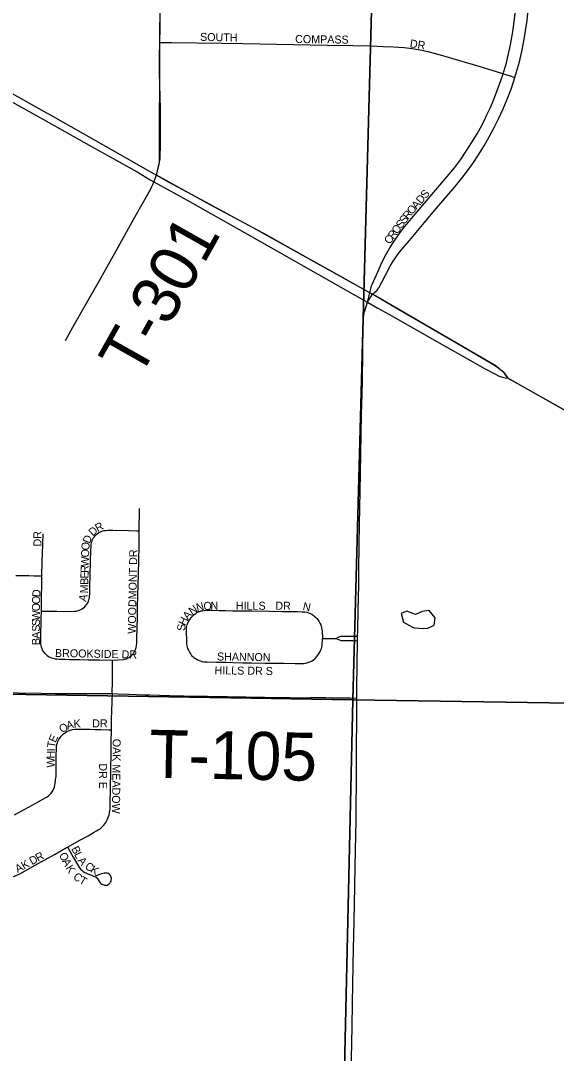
# Model space of a CAD drawing. Extents: x 1443599 to 1910620, y 1028088 to 1361369.
# Drawn here: x 1668612 to 1671958, y 1288005 to 1294458 of the extents above; entities that cross this region are included whole.
import ezdxf

# ---------------------------------------------------------------- set-up
doc = ezdxf.new("R2010")
doc.units = 0
for name, color, linetype in [('GM_X_City_Street', 7, 'Continuous'), ('GM_X_City_Street_Text', 7, 'Continuous'), ('GM_X_Corporation', 7, 'Continuous'), ('GM_X_Minor_Lake', 7, 'Continuous'), ('GM_X_Section', 7, 'Continuous'), ('GM_X_Township_Road', 7, 'Continuous'), ('GM_X_Township_Road_Text', 7, 'Continuous'), ('GM_X_Township_Subdivision', 7, 'Continuous'), ('GM_X_Township_Subdivision_Text', 7, 'Continuous'), ('GM_X_US_Route', 7, 'Continuous')]:
    doc.layers.add(name, color=color, linetype=linetype)

msp = doc.modelspace()

# ---------------------------------------------------------------- linework, layer by layer
at = {"layer": 'GM_X_City_Street'}
for points in [[(1671625, 1294126.2), (1671631.7, 1294146.8), (1671645.7, 1294194.1), (1671657.8, 1294242), (1671671.2, 1294306.4), (1671685.6, 1294387.4), (1671695, 1294452.5), (1671700.4, 1294501.5), (1671704.2, 1294550.7), (1671707.5, 1294616.4), (1671711.4, 1294764.1), (1671719.5, 1294982.1), (1671722, 1295087)], [(1671699.3, 1294103.3), (1671709.7, 1294137.9), (1671726.9, 1294201.1), (1671742.1, 1294264.7), (1671755.1, 1294328.8), (1671766, 1294393.4), (1671775.1, 1294458.2), (1671782.1, 1294523.2), (1671785.5, 1294572.1), (1671788.6, 1294653.9), (1671793.6, 1294867.1), (1671799.2, 1295063.8), (1671799.7, 1295085.1)], [(1669480.6, 1294321.5), (1669554.7, 1294320.7), (1669868, 1294316.7), (1669999.9, 1294314.2), (1670527.1, 1294305.7), (1670687.4, 1294302.6), (1670802.5, 1294299.6), (1670875.3, 1294296.5), (1670941.5, 1294293.9), (1671007.7, 1294289.1), (1671057.2, 1294283.5), (1671106.4, 1294275.4), (1671155.1, 1294265), (1671203.4, 1294253), (1671267.2, 1294234.9), (1671473, 1294172.7), (1671615.3, 1294129.1), (1671625, 1294126.2)], [(1670793.3, 1292758), (1670800.8, 1292790.5), (1670803.9, 1292801.8), (1670806.8, 1292809.7), (1670850.5, 1292907.2), (1670870.9, 1292951.7), (1670893.3, 1292995.3), (1670917.8, 1293037.7), (1670944.1, 1293079), (1670972.3, 1293119.1), (1671002, 1293158.1), (1671053.5, 1293221.7), (1671170.2, 1293359.3), (1671265.7, 1293472.1), (1671321.8, 1293538.3), (1671340.1, 1293562.3), (1671358.8, 1293587.5), (1671399.2, 1293649), (1671427.4, 1293694), (1671463.2, 1293751.6), (1671483.4, 1293788.7), (1671507.1, 1293832.9), (1671524.6, 1293869.5), (1671545.6, 1293915.8), (1671565, 1293961.2), (1671588.9, 1294022.4), (1671611.2, 1294084.3), (1671625, 1294126.2)], [(1670810.5, 1292748.2), (1670838, 1292774.1), (1670843.9, 1292780.6), (1670848.5, 1292788.2), (1670890, 1292868.2), (1670920.6, 1292923.8), (1670934.9, 1292947.7), (1670953.1, 1292975.1), (1670970.5, 1292999.8), (1670989.1, 1293023.7), (1671039.8, 1293084.2), (1671135.1, 1293196.8), (1671208.3, 1293285.3), (1671325.6, 1293422.4), (1671367.2, 1293473), (1671397.2, 1293511.8), (1671435.5, 1293564.8), (1671471.8, 1293619.2), (1671506.2, 1293674.9), (1671539, 1293731.5), (1671570, 1293789.2), (1671599, 1293847.9), (1671626.1, 1293907.5), (1671651.6, 1293967.8), (1671675, 1294028.8), (1671690.8, 1294075.2), (1671699.3, 1294103.3)], [(1671625, 1294126.2), (1671662.7, 1294114.5), (1671699.3, 1294103.3)], [(1670777.7, 1292698.7), (1670793.3, 1292758)], [(1670777.7, 1292698.7), (1670810.5, 1292748.2)]]:
    msp.add_lwpolyline(points, dxfattribs=at)
at = {"layer": 'GM_X_Corporation'}
msp.add_lwpolyline([(1677570.2, 1295437.3), (1677535.5, 1294170.3), (1676080.8, 1294197.2), (1676080.1, 1294111.8), (1674745.4, 1294146.1), (1674729.3, 1293599.7), (1673801.3, 1293632), (1673732.8, 1291044.5), (1672437, 1291780.5), (1672196.9, 1291917.2), (1671655.3, 1292223), (1671631.9, 1292256.2), (1671576.5, 1292303.1), (1670810.5, 1292748.2), (1670793.3, 1292758.1), (1670064.8, 1293163.9), (1669800.7, 1293305.8), (1669459.5, 1293492.3), (1669479.8, 1293573.2), (1669480.6, 1294321.5), (1669491.9, 1295592.7)], dxfattribs=at)
at = {"layer": 'GM_X_Minor_Lake'}
msp.add_line((1671072.5, 1290664.7), (1671125.5, 1290660.6), dxfattribs=at)
msp.add_lwpolyline([(1671125.5, 1290660.6), (1671155.9, 1290661.8), (1671194, 1290681.4), (1671200.6, 1290725.4), (1671163.3, 1290771.9), (1671119.4, 1290766.5), (1671077.2, 1290747), (1671023.6, 1290767.7), (1670989.5, 1290754.1), (1671002.8, 1290699.8), (1671060.2, 1290667), (1671072.5, 1290664.7)], dxfattribs=at)
at = {"layer": 'GM_X_Section'}
for points in [[(1665442.5, 1295692.2), (1670832.3, 1295599), (1670687.1, 1290213.8), (1665325.3, 1290300.7)], [(1670832.3, 1295599), (1676091.7, 1295467.2), (1676005.1, 1290133.3), (1670687.1, 1290213.8)], [(1665325.3, 1290300.7), (1670687.1, 1290213.8), (1670566.4, 1284868.4), (1665226.5, 1284945)], [(1670687.1, 1290213.8), (1676005.1, 1290133.3), (1675907.9, 1284755.6), (1670566.4, 1284868.4)]]:
    msp.add_lwpolyline(points, close=True, dxfattribs=at)
at = {"layer": 'GM_X_Township_Road'}
for points in [[(1669480.6, 1294321.5), (1669482.5, 1294413.7), (1669486, 1294609.3), (1669484.1, 1294694.3), (1669482.7, 1294803.9), (1669485.6, 1294984.6), (1669487.1, 1295231.2), (1669491, 1295444.8), (1669491.9, 1295592.7)], [(1669459.6, 1293492.3), (1669476.9, 1293561.7), (1669479.8, 1293573.2), (1669481.8, 1293584.8), (1669482.7, 1293595.3), (1669485.3, 1293696.4), (1669485.9, 1293824.2), (1669484.7, 1293907.3), (1669481.3, 1294055.5), (1669479.3, 1294136.9), (1669479.2, 1294233.3), (1669480.6, 1294321.5)], [(1669443.5, 1293450.3), (1669459.6, 1293492.3)], [(1669265.1, 1293121.3), (1669307.3, 1293196.3), (1669355.3, 1293282.6), (1669404, 1293368.6), (1669425.2, 1293407.8), (1669431.7, 1293421.1), (1669437.4, 1293434.2), (1669443.5, 1293450.3)], [(1668892, 1292459.7), (1668938.7, 1292542.2), (1669022.9, 1292691.9), (1669095.5, 1292818.6), (1669142.9, 1292901.1), (1669210.3, 1293024), (1669265.1, 1293121.3)], [(1670729.4, 1291311.3), (1670731.5, 1291414.5), (1670734.3, 1291627.8), (1670736.2, 1291752.6), (1670740.7, 1291995.5), (1670744.2, 1292130.1), (1670746.3, 1292202.3), (1670747.2, 1292255), (1670748.4, 1292340.4), (1670749, 1292422.5), (1670750.5, 1292520.9), (1670751.4, 1292566.6), (1670752.8, 1292599), (1670755.2, 1292621), (1670759.5, 1292638.6), (1670777.7, 1292698.7)], [(1670716.9, 1290610.7), (1670717.6, 1290646), (1670720.1, 1290780.6), (1670723.3, 1290928.4), (1670724.5, 1291030.3), (1670726.7, 1291178), (1670729.4, 1291311.3)], [(1670711, 1290224.8), (1670711.2, 1290291.5), (1670716.4, 1290583.4)], [(1670716.4, 1290583.4), (1670716.9, 1290610.7)], [(1668434.3, 1290260.3), (1668475.6, 1290259.8), (1668593.6, 1290257.7), (1668741.2, 1290255.3), (1668829.8, 1290253.8), (1668882.4, 1290253.6), (1668935.1, 1290253.5), (1669023.7, 1290253.3), (1669068.4, 1290253.3), (1669182.7, 1290252.5)], [(1669182.7, 1290252.5), (1669218.7, 1290251.1), (1669288.2, 1290248.9), (1669335.5, 1290247.4), (1669390.3, 1290245.4), (1669419.8, 1290244.3), (1669480.2, 1290243.1), (1669543.6, 1290240.5), (1669631.5, 1290238.3), (1669779.3, 1290235.7), (1669900.9, 1290234.3), (1670134.1, 1290229.5), (1670222.7, 1290228.7), (1670293.7, 1290227.4), (1670341.4, 1290226.9), (1670421.4, 1290228.3), (1670465.7, 1290228.1), (1670519.1, 1290227.4), (1670558.6, 1290226.9), (1670619.9, 1290226), (1670670.6, 1290225.4), (1670711, 1290224.8)], [(1670670.8, 1287548.5), (1670671.4, 1287572.3), (1670676.5, 1287870.9), (1670679.3, 1287972.7), (1670682.3, 1288169.7), (1670684.6, 1288320.7), (1670691.9, 1288665.3), (1670693.7, 1288734.2), (1670695.9, 1288832.7), (1670697.3, 1288934.5), (1670702.1, 1289170.8), (1670706.2, 1289367.7), (1670707.3, 1289462.9), (1670709.7, 1289785.5), (1670711, 1290224.8)]]:
    msp.add_lwpolyline(points, dxfattribs=at)
at = {"layer": 'GM_X_Township_Subdivision'}
for points in [[(1669353.2, 1291269.3), (1669355.1, 1291409.4)], [(1668741.4, 1290767.5), (1668756.7, 1290767.5), (1668838.9, 1290767.7), (1668930.9, 1290766.6), (1668947.7, 1290767.4), (1668957.9, 1290768.7), (1668968, 1290770.9), (1668977.7, 1290774.2), (1668987.2, 1290778.3), (1668996.3, 1290783.3), (1669004.7, 1290789.2), (1669012.5, 1290796), (1669019.7, 1290803.6), (1669025.9, 1290812), (1669031, 1290821), (1669035.2, 1290830.4), (1669038.7, 1290840.1), (1669041.2, 1290850.1), (1669042.8, 1290860.2), (1669043.8, 1290877), (1669045.1, 1290939.4), (1669046, 1290972.2), (1669047.1, 1291012.1), (1669048.4, 1291058.2), (1669049, 1291080.5), (1669050.2, 1291146.1), (1669051.4, 1291172.1), (1669052.8, 1291184.7), (1669055.3, 1291197.1), (1669058.1, 1291206.1), (1669061.5, 1291214.9), (1669065.8, 1291223.2), (1669070.8, 1291231.1), (1669076.6, 1291238.3), (1669083.2, 1291245), (1669090.4, 1291251.2), (1669098, 1291256.8), (1669106, 1291261.7), (1669114.4, 1291265.8), (1669123.2, 1291269), (1669132.2, 1291271.3), (1669141.5, 1291272.6), (1669157.6, 1291273.4), (1669186.9, 1291273.6), (1669285.2, 1291271.7), (1669338.5, 1291269.8), (1669353.2, 1291269.3)], [(1669185.9, 1290462.4), (1669254.1, 1290465), (1669263.3, 1290467.2), (1669272.2, 1290470.2), (1669280.7, 1290474), (1669288.8, 1290478.6), (1669296.5, 1290484), (1669303.6, 1290490.1), (1669310.2, 1290496.9), (1669316.2, 1290504.1), (1669321.4, 1290511.8), (1669325.8, 1290520), (1669329.2, 1290528.8), (1669332.8, 1290540.7), (1669335.2, 1290553.3), (1669337.1, 1290569.3), (1669338.2, 1290585.6), (1669340.5, 1290677.6), (1669341.4, 1290713.6), (1669341.4, 1290730.1), (1669342.5, 1290793.8), (1669343.7, 1290868), (1669347.3, 1290999.3), (1669352.1, 1291173.1), (1669353, 1291258.4), (1669353.2, 1291269.3)], [(1668745.1, 1290987.5), (1668746.5, 1291080.2), (1668748.1, 1291126.6), (1668750.3, 1291188.7), (1668752.5, 1291250.7)], [(1668582, 1290991.8), (1668615.2, 1290991.2), (1668663.5, 1290989.8), (1668696.9, 1290988.9), (1668736, 1290987.7), (1668745.1, 1290987.5)], [(1668741.4, 1290767.5), (1668741.7, 1290781.7), (1668742.8, 1290840.8), (1668744.6, 1290952.3), (1668745.1, 1290987.5)], [(1668762.8, 1290504.9), (1668754.6, 1290516), (1668749.4, 1290524.4), (1668745.3, 1290533.3), (1668742.3, 1290542.6), (1668740.2, 1290552.2), (1668738.9, 1290563.3), (1668737.5, 1290581.6), (1668737.3, 1290604.6), (1668740.5, 1290722.7), (1668741.4, 1290767.5)], [(1669646.7, 1290628.3), (1669646.9, 1290637.5), (1669647.2, 1290653.5), (1669648.5, 1290666.1), (1669650.4, 1290675.3), (1669653, 1290684.4), (1669657.5, 1290696.2), (1669663.1, 1290707.5), (1669669.8, 1290718.2), (1669677.5, 1290728.2), (1669686.1, 1290737.6), (1669695.3, 1290746.3), (1669705.3, 1290754), (1669713.3, 1290758.9), (1669721.6, 1290763.2), (1669730.4, 1290766.6), (1669739.3, 1290769.2), (1669748.6, 1290771), (1669761.3, 1290772.5), (1669780.6, 1290773.5), (1669806.6, 1290773.3), (1669850.9, 1290771.9), (1669891.6, 1290771.3), (1669937.6, 1290770.5), (1670055.7, 1290769), (1670166.8, 1290767.5), (1670245.9, 1290766.3), (1670340.9, 1290765.5), (1670370.2, 1290764.6), (1670386.1, 1290763.1), (1670398.5, 1290760.7), (1670410.6, 1290757.2), (1670422.2, 1290752.4), (1670430.6, 1290748.1), (1670438.6, 1290743.1), (1670446.1, 1290737.4), (1670453.1, 1290731.1), (1670461.8, 1290721.8), (1670469.8, 1290711.9), (1670476.9, 1290701.5), (1670481.5, 1290693.3), (1670486.6, 1290681.7), (1670489.6, 1290672.8), (1670491.8, 1290663.7), (1670493.7, 1290654.2), (1670494.8, 1290644.6), (1670496.4, 1290597)], [(1669646.7, 1290628.3), (1669647.1, 1290594), (1669647.3, 1290574.9), (1669648, 1290562.2), (1669649.2, 1290552.8), (1669651.3, 1290543.7), (1669654.2, 1290535), (1669659.7, 1290523.6), (1669669.1, 1290506.7), (1669674.3, 1290498.8), (1669680.1, 1290491.5), (1669686.7, 1290484.8), (1669693.8, 1290478.7), (1669704.1, 1290471.4), (1669715.1, 1290465.1), (1669726.6, 1290459.9), (1669735.5, 1290456.6), (1669744.6, 1290454.2), (1669757, 1290452.2), (1669776.4, 1290450.4), (1669835.1, 1290448.6), (1669894.1, 1290448.6), (1669939.4, 1290447.4), (1669999, 1290445.8), (1670053.6, 1290444.9), (1670140, 1290443.5), (1670228.6, 1290442.7), (1670258.1, 1290442.5), (1670326.9, 1290440.6), (1670369.4, 1290440), (1670381.5, 1290440.7), (1670391.3, 1290442.1), (1670400.4, 1290444.3), (1670412.4, 1290448.4), (1670424.2, 1290453.4), (1670432.5, 1290457.8), (1670440.3, 1290462.9), (1670447.6, 1290468.7), (1670454.5, 1290475.2), (1670460.8, 1290482.2), (1670468.5, 1290492.3), (1670477.3, 1290505.8), (1670483.5, 1290516.8), (1670487.3, 1290525.4), (1670490.4, 1290534.3), (1670492.7, 1290543.4), (1670494.2, 1290552.7), (1670496.4, 1290597)], [(1670496.4, 1290597), (1670579.7, 1290597.4)], [(1670579.7, 1290597.4), (1670605.5, 1290609.1), (1670608.3, 1290610.2), (1670611.4, 1290611), (1670614.9, 1290611.4), (1670618.6, 1290611.4), (1670631.5, 1290611.4), (1670651.2, 1290611.4), (1670685.5, 1290611), (1670716.9, 1290610.7)], [(1670579.7, 1290597.4), (1670604, 1290587.8), (1670607.9, 1290586.4), (1670611.8, 1290585.4), (1670614.7, 1290585.1), (1670618.2, 1290585), (1670634.8, 1290584.7), (1670663.7, 1290584.7), (1670686.7, 1290584.1), (1670716.4, 1290583.4)], [(1668762.8, 1290504.9), (1668770.3, 1290497), (1668778.5, 1290490.1), (1668786.5, 1290484.4), (1668795.1, 1290479.6), (1668804.4, 1290475.6), (1668813.6, 1290473.3), (1668826.5, 1290471), (1668839.5, 1290469.7), (1668852.6, 1290468.7), (1668888.7, 1290467.5), (1668918, 1290466.8), (1668941.1, 1290466.2), (1668980.6, 1290465.9), (1669033.1, 1290464.6), (1669069.3, 1290464.5), (1669105.2, 1290464.3), (1669185.9, 1290462.4)], [(1669182.7, 1290252.5), (1669182.9, 1290262.1), (1669184.9, 1290322.7), (1669185.1, 1290350.6), (1669185.4, 1290390.9), (1669185.6, 1290416.1), (1669185.9, 1290462.4)], [(1669182.7, 1290252.5), (1669178.1, 1290093.8), (1669177.1, 1290026.5)], [(1668573.3, 1289495.3), (1668615.1, 1289517.7), (1668638.1, 1289530.5), (1668707.2, 1289568.2), (1668770.2, 1289602.9), (1668778.2, 1289608), (1668785.7, 1289613.6), (1668792.6, 1289620), (1668801, 1289629.4), (1668808.7, 1289639.5), (1668815.3, 1289650.2), (1668819.4, 1289658.7), (1668822.6, 1289667.5), (1668825.9, 1289679.6), (1668828.1, 1289692.2), (1668830.1, 1289711.6), (1668831.3, 1289723.3), (1668832.9, 1289737.6), (1668833.9, 1289770.1), (1668834, 1289792.8), (1668833.3, 1289825.6), (1668833.8, 1289861.9), (1668835.1, 1289911.2), (1668836.3, 1289924.7), (1668838.2, 1289934.8), (1668841.2, 1289944.8), (1668845.1, 1289954.3), (1668851.1, 1289966.3), (1668858.1, 1289978), (1668864.4, 1289986.2), (1668871.5, 1289993.7), (1668878.2, 1290000.3), (1668892.6, 1290010.6), (1668901.3, 1290016.2), (1668910.7, 1290020.6), (1668923.7, 1290025), (1668936.8, 1290028.2), (1668950.2, 1290030.3), (1668963.7, 1290031.2), (1669006.5, 1290031.5), (1669045, 1290030.4), (1669076.7, 1290029.4), (1669112.3, 1290028.4), (1669161.8, 1290027), (1669177.1, 1290026.5)], [(1669177.1, 1290026.5), (1669177.1, 1290024.7), (1669175.2, 1289949.2), (1669174.3, 1289870.3), (1669172.8, 1289784.8), (1669171.1, 1289640.1), (1669169.5, 1289581), (1669168.5, 1289534.5), (1669167.9, 1289515.2)], [(1668904.3, 1289293.6), (1668981.2, 1289337.2), (1669033.3, 1289364.9), (1669068, 1289384), (1669085.9, 1289394.5), (1669096.5, 1289400.8), (1669107.7, 1289408.4), (1669115.6, 1289414.9), (1669125.4, 1289424.3), (1669131.7, 1289430.7), (1669137.7, 1289438.5), (1669143.8, 1289447.7), (1669148.6, 1289455.5), (1669152.9, 1289464.6), (1669157.3, 1289473.7), (1669161.6, 1289484.6), (1669164.5, 1289494.8), (1669166.7, 1289504.9), (1669167.9, 1289515.2)], [(1668140.4, 1289092), (1668209.1, 1289091.6), (1668251, 1289091), (1668294.5, 1289090.4), (1668314.9, 1289090), (1668341.8, 1289089.5), (1668375.2, 1289088.9), (1668407.8, 1289088.3), (1668432.4, 1289087.7), (1668449, 1289087.5), (1668465.5, 1289088.6), (1668488.6, 1289091.1), (1668508.3, 1289094.2), (1668531.1, 1289099), (1668553.6, 1289105.1), (1668572.5, 1289111.2), (1668588.1, 1289117.3), (1668606.1, 1289126), (1668641.1, 1289144.7), (1668718.2, 1289188.6), (1668826.8, 1289250), (1668898.4, 1289290.2), (1668904.3, 1289293.6)], [(1668904.3, 1289293.6), (1668907.8, 1289287.5), (1668939.5, 1289231.5), (1668960.4, 1289194.4), (1668972.4, 1289174.8), (1668979.9, 1289164.1), (1668986.2, 1289156.5), (1668993.1, 1289149.6), (1669000.6, 1289143.3), (1669008.8, 1289137.7), (1669023.1, 1289129.8), (1669035, 1289124.2), (1669047.2, 1289119.5), (1669069.1, 1289112.3), (1669078, 1289108.3), (1669083.4, 1289104.7), (1669086, 1289102.7), (1669092.5, 1289095.5), (1669104.7, 1289076), (1669108.8, 1289070.8), (1669113.4, 1289066.2), (1669118.6, 1289062.2), (1669124.3, 1289059), (1669130.5, 1289056.9), (1669136.5, 1289055.4), (1669142.8, 1289055.1), (1669148.5, 1289055.7), (1669153.3, 1289056.6), (1669158.8, 1289059), (1669162.7, 1289061.4), (1669167.2, 1289065.4), (1669170.5, 1289069.9), (1669173.2, 1289074.4), (1669176.3, 1289080.8), (1669178.1, 1289088), (1669178.9, 1289095.5), (1669178.6, 1289100.3), (1669177.6, 1289105.2), (1669176.2, 1289109.4), (1669172.9, 1289115.1), (1669168.4, 1289120), (1669163.9, 1289124.2), (1669158.1, 1289127.8), (1669153, 1289129.9), (1669147.9, 1289131.1), (1669141.5, 1289131.7), (1669133.1, 1289130.8), (1669124.9, 1289129), (1669117.1, 1289126.6), (1669110.2, 1289124.2), (1669099.7, 1289120.2), (1669090.8, 1289117), (1669084.2, 1289114.4), (1669077.3, 1289111.8)]]:
    msp.add_lwpolyline(points, dxfattribs=at)
at = {"layer": 'GM_X_US_Route'}
for points in [[(1668052.8, 1294234), (1668146.8, 1294180.7), (1668421.4, 1294025.7), (1668447.4, 1294011), (1668469.4, 1293998.8), (1668753.8, 1293840.6), (1669040.5, 1293680.6), (1669339.1, 1293513.2), (1669421.6, 1293463.6), (1669443.5, 1293450.3)], [(1668492.6, 1294040.2), (1668773.3, 1293881.1), (1668784.9, 1293874.6), (1669219.3, 1293629.5), (1669389.4, 1293532.3), (1669459.6, 1293492.3), (1669537.7, 1293448.9), (1669788.5, 1293312.4), (1669950.3, 1293225.2), (1670146.9, 1293119.9), (1670262.6, 1293055.4), (1670691.3, 1292816.2), (1670793.3, 1292758), (1670810.5, 1292748.2), (1670825.2, 1292739.8), (1670967.2, 1292657.6), (1671344.6, 1292438.6), (1671576.5, 1292303.1), (1671608.5, 1292278.8), (1671631.9, 1292256.2), (1671655.3, 1292223)], [(1669443.5, 1293450.3), (1669651.2, 1293336.3), (1670010.4, 1293133.4)], [(1670010.4, 1293133.4), (1670102.7, 1293081.2), (1670704.1, 1292740.3)], [(1670704.1, 1292740.3), (1670722.4, 1292729.9), (1670777.7, 1292698.7), (1670842.2, 1292662.2)], [(1670842.2, 1292662.2), (1670911.1, 1292623.3), (1671210.6, 1292453.6)], [(1671210.6, 1292453.6), (1671436.5, 1292325.5), (1671509.8, 1292284), (1671572.9, 1292251), (1671601.5, 1292237.1), (1671622.4, 1292229.3), (1671638, 1292225.8), (1671655.3, 1292223)], [(1671655.3, 1292223), (1671715.9, 1292190.2), (1672032.9, 1292010.6), (1672178.6, 1291927.7)]]:
    msp.add_lwpolyline(points, dxfattribs=at)

# ---------------------------------------------------------------- texts
at = {"layer": 'GM_X_City_Street_Text'}
for s, rotation, p in [('SOUTH', 358.75526, (1669732.2, 1294331.8)), ('COMPASS', 359.23653, (1670326.1, 1294318.6)), ('DR', 351.01969, (1671040.3, 1294292.1)), ('S', 49.54814, (1671142.1, 1293342.5)), ('D', 49.53386, (1671113.5, 1293309.1)), ('R', 51.57538, (1671032.2, 1293211.4)), ('O', 49.6263, (1671056.5, 1293242.1)), ('A', 49.54804, (1671085, 1293275.6)), ('S', 53.33777, (1670990.4, 1293155.2)), ('S', 53.35649, (1671011.4, 1293183.5)), ('R', 53.3499, (1670940.5, 1293088.2)), ('O', 53.3443, (1670964.1, 1293119.9)), ('C', 53.3389, (1670916.8, 1293056.4))]:
    msp.add_text(s, height=50, rotation=rotation, dxfattribs=at).set_placement(p)
at = {"layer": 'GM_X_Township_Road_Text'}
for s, rotation, p in [('T-301', 60.60635, (1669350.4, 1292211.3)), ('T-105', 358.88189, (1669412.8, 1289727.4))]:
    msp.add_text(s, height=300, rotation=rotation, dxfattribs=at).set_placement(p)
at = {"layer": 'GM_X_Township_Subdivision_Text'}
for s, rotation, p in [('DR', 90, (1668741.4, 1291172)), ('D', 43.39255, (1669063.5, 1291233.4)), ('R', 27.35806, (1669092.5, 1291261.5)), ('D', 67.90636, (1669042.7, 1291186.4)), ('O', 88.29474, (1669038.9, 1291103.1)), ('O', 85.47052, (1669040.2, 1291146.4)), ('WOODMONT DR', 88.92922, (1669331, 1290626.1)), ('W', 88.31522, (1669037.2, 1291045.9)), ('E', 88.30566, (1669035, 1290971.2)), ('R', 88.2996, (1669036, 1291006.3)), ('B', 88.32388, (1669033.9, 1290931.6)), ('D', 86.21645, (1668733.7, 1290854.3)), ('M', 88.89874, (1669032.8, 1290878.9)), ('O', 89.98125, (1668732.7, 1290767.2)), ('O', 88.68861, (1668732.7, 1290810.9)), ('A', 75.82594, (1669020.4, 1290823.9)), ('N', 14.44435, (1669714.6, 1290764.6)), ('O', 1.83634, (1669754.3, 1290775.2)), ('N', 0.00001, (1669797.9, 1290776.6)), ('HILLS', 0.00001, (1669956.4, 1290776.6)), ('DR', 0.00001, (1670202.8, 1290776.6)), ('N', 347.37399, (1670370.8, 1290776.6)), ('W', 89.96637, (1668732.6, 1290710)), ('A', 49.65711, (1669656.7, 1290710.3)), ('N', 34.74492, (1669682.7, 1290741.5)), ('S', 89.98213, (1668732.6, 1290674.8)), ('S', 86.9111, (1669639, 1290643.3)), ('H', 64.41259, (1669639.6, 1290673.4)), ('S', 89.97066, (1668732.6, 1290639.6)), ('A', 89.97034, (1668732.6, 1290595.6)), ('B', 89.9757, (1668732.6, 1290556)), ('BROOKSIDE DR', 358.87771, (1668826, 1290481.8)), ('SHANNON', 359.1689, (1669837.9, 1290459.8)), ('HILLS DR S', 359.21558, (1669823, 1290373.8)), ('O', 33.65976, (1668871.6, 1290003.9)), ('A', 17.7022, (1668904.9, 1290026.7)), ('K', 2.99556, (1668943.5, 1290039.4)), ('DR', 0.00001, (1669058.8, 1290041.8)), ('E', 66.0264, (1668830, 1289943)), ('T', 81.19776, (1668825.6, 1289911.6)), ('OAK MEADOW', 269.41304, (1669187, 1289970.6)), ('W', 89.63013, (1668825, 1289790.3)), ('H', 89.62837, (1668825.4, 1289847.5)), ('I', 89.62867, (1668825.7, 1289891.5)), ('DR E', 270, (1669101.9, 1289816.8)), ('B', 296.97787, (1668926.5, 1289284.1)), ('L', 296.99909, (1668944.4, 1289248.8)), ('K', 28.78277, (1668632.3, 1289152.2)), ('D', 28.76736, (1668682.5, 1289179.8)), ('R', 28.78523, (1668721.1, 1289201)), ('O', 296.60415, (1668849.5, 1289245.7)), ('A', 297.23004, (1668869.5, 1289205.9)), ('A', 307.49107, (1668965.7, 1289209)), ('A', 28.1726, (1668593, 1289131.2)), ('K', 301.20399, (1668891.5, 1289163.4)), ('C', 330.89522, (1669009.3, 1289159.6)), ('K', 328.12901, (1669043.3, 1289140.7)), ('C', 323.13123, (1668935.5, 1289099.4)), ('T', 330.30059, (1668972.9, 1289071.9))]:
    msp.add_text(s, height=50, rotation=rotation, dxfattribs=at).set_placement(p)

doc.saveas('drawing.dxf')
